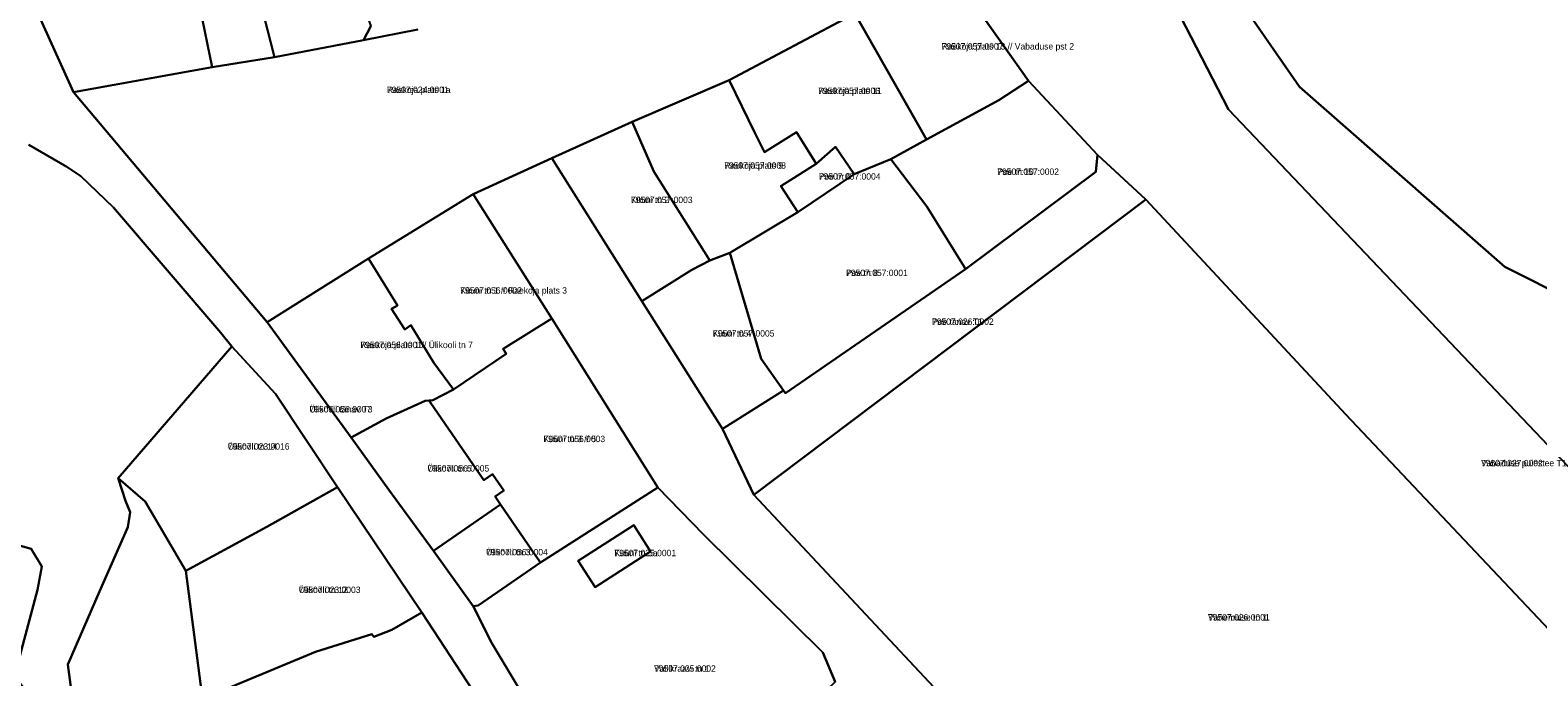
# Model space of a CAD drawing. Extents: x 643847 to 663718, y 6468443 to 6482775.
# Drawn here: x 659133.8 to 659488, y 6474173.6 to 6474325.6 of the extents above; entities that cross this region are included whole.
import ezdxf

# ---------------------------------------------------------------- set-up
doc = ezdxf.new("R2010")
doc.units = 0
for name, color, linetype in [('L_AADRESS', 7, 'Continuous'), ('PIIR', 7, 'Continuous'), ('TUNNUS', 7, 'Continuous')]:
    doc.layers.add(name, color=color, linetype=linetype)

msp = doc.modelspace()

# ---------------------------------------------------------------- linework, layer by layer
at = {"layer": 'PIIR'}
for points in [[(659610.95, 6474102.03), (659589.04, 6474080.14), (659560.58, 6474109.38), (659534.94, 6474135.14), (659517.21, 6474156.53), (659442.85, 6474235.27), (659395.91, 6474285.76), (659384.51, 6474296.29), (659368.31, 6474313.69), (659349.08, 6474340.91), (659349.51, 6474341.14), (659338.32, 6474364.64), (659347.51, 6474368.53), (659362.5, 6474374.75), (659378.88, 6474380.43), (659380.66, 6474377.21), (659386.94, 6474357.12), (659397.73, 6474340.98), (659415.33, 6474306.93), (659519.56, 6474197.32), (659554.39, 6474160.92), (659556.76, 6474158.36), (659597.28, 6474116.25)], [(659191.13, 6474319.21), (659187.85, 6474332.07), (659181.62, 6474360.01), (659179.67, 6474365.47), (659197.56, 6474371.87), (659213.8, 6474326.51), (659212.11, 6474323.23)], [(659176.53, 6474316.85), (659173.65, 6474330.98), (659170.81, 6474341.27), (659167.99, 6474356.1), (659181.62, 6474360.01), (659187.85, 6474332.07), (659191.13, 6474319.21)], [(659143.97, 6474311), (659136.18, 6474328.19), (659170.81, 6474341.27), (659173.65, 6474330.98), (659176.53, 6474316.85)], [(659368.31, 6474313.69), (659361.37, 6474309.09), (659344.38, 6474299.86), (659327.51, 6474329.46), (659349.08, 6474340.91)], [(659327.51, 6474329.46), (659344.38, 6474299.86), (659335.98, 6474295.29), (659327.37, 6474291.7), (659322.99, 6474298.13), (659318.45, 6474294.17), (659313.78, 6474301.62), (659306.25, 6474296.89), (659303.99, 6474301.44), (659297.98, 6474313.8)], [(659275.19, 6474304.01), (659297.98, 6474313.8), (659303.99, 6474301.44), (659306.25, 6474296.89), (659313.78, 6474301.62), (659318.16, 6474294.63), (659318.45, 6474294.17), (659310.15, 6474288.95), (659310.2, 6474288.87), (659314.15, 6474282.8), (659298.15, 6474273.28), (659293.47, 6474271.42), (659280.27, 6474292.4)], [(659353.52, 6474269.44), (659353.11, 6474270.09), (659344.42, 6474284.12), (659335.98, 6474295.29), (659344.38, 6474299.86), (659361.37, 6474309.09), (659368.31, 6474313.69), (659384.51, 6474296.29), (659384.1, 6474292.28)], [(659256.31, 6474295.53), (659275.19, 6474304.01), (659280.27, 6474292.4), (659293.47, 6474271.42), (659289.19, 6474269.23), (659277.5, 6474261.88)], [(659303.75, 6474216.34), (659296.4, 6474231.86), (659296.78, 6474232.1), (659310.76, 6474240.92), (659311.19, 6474240.3), (659353.52, 6474269.44), (659384.1, 6474292.28), (659384.51, 6474296.29), (659395.91, 6474285.76)], [(659311.19, 6474240.3), (659310.76, 6474240.92), (659305.47, 6474248.36), (659298.15, 6474273.28), (659314.15, 6474282.8), (659327.37, 6474291.7), (659335.98, 6474295.29), (659344.42, 6474284.12), (659353.11, 6474270.09), (659353.52, 6474269.44)], [(659310.2, 6474288.87), (659310.15, 6474288.95), (659318.45, 6474294.17), (659322.99, 6474298.13), (659327.37, 6474291.7), (659314.15, 6474282.8)], [(659228.57, 6474247.39), (659223.23, 6474256.24), (659221.79, 6474255.24), (659218.68, 6474260.06), (659220.1, 6474260.89), (659213.26, 6474271.88), (659237.81, 6474287.04), (659256.33, 6474257.83), (659244.89, 6474250.67), (659245.63, 6474249.49), (659233.25, 6474241.11)], [(659517.21, 6474156.53), (659443.32, 6474078.54), (659440.92, 6474077.42), (659437.81, 6474077.38), (659433.74, 6474079.63), (659429.56, 6474083.71), (659380.61, 6474134.66), (659351.82, 6474165.05), (659303.75, 6474216.34), (659395.91, 6474285.76), (659442.85, 6474235.27)], [(659209.18, 6474229.84), (659189.43, 6474256.99), (659213.26, 6474271.88), (659220.1, 6474260.89), (659218.68, 6474260.06), (659221.79, 6474255.24), (659223.23, 6474256.24), (659228.57, 6474247.39), (659233.25, 6474241.11), (659228.4, 6474238.61), (659227.47, 6474238.54), (659226.58, 6474238.48), (659217.39, 6474234.3)], [(659277.5, 6474261.88), (659289.19, 6474269.23), (659293.47, 6474271.42), (659298.15, 6474273.28), (659305.47, 6474248.36), (659310.76, 6474240.92), (659296.78, 6474232.1), (659296.4, 6474231.86)], [(659281.21, 6474218.08), (659253.62, 6474200.48), (659252.49, 6474202.13), (659244.26, 6474214.11), (659242.98, 6474215.98), (659245.04, 6474217.39), (659242.38, 6474221.26), (659240.32, 6474219.85), (659227.92, 6474237.89), (659227.47, 6474238.54), (659228.4, 6474238.61), (659233.25, 6474241.11), (659245.63, 6474249.49), (659244.89, 6474250.67), (659256.33, 6474257.83)], [(659191.4, 6474240.12), (659205.98, 6474218.19), (659189.33, 6474208.83), (659170.36, 6474198.52), (659160.76, 6474214.78), (659154.4, 6474220.29), (659181.11, 6474251.2)], [(659209.18, 6474229.84), (659217.39, 6474234.3), (659226.58, 6474238.48), (659227.47, 6474238.54), (659227.92, 6474237.89), (659240.32, 6474219.85), (659242.38, 6474221.26), (659245.04, 6474217.39), (659242.98, 6474215.98), (659244.26, 6474214.11), (659228.54, 6474203.22), (659218.04, 6474217.56)], [(659225.78, 6474188.73), (659218.73, 6474184.65), (659214.5, 6474183.03), (659214.01, 6474183.64), (659200.8, 6474179.45), (659174.27, 6474168.42), (659170.36, 6474198.52), (659189.33, 6474208.83), (659205.98, 6474218.19)], [(659278.2, 6474131.25), (659274.75, 6474131.2), (659271.31, 6474132.98), (659242.21, 6474181.51), (659237.81, 6474190.21), (659238.99, 6474190.37), (659253.62, 6474200.48), (659281.21, 6474218.08), (659291.99, 6474207.04), (659320.03, 6474179.29), (659322.86, 6474172.41), (659301.93, 6474152.17), (659280.78, 6474132.23)], [(659237.81, 6474190.21), (659228.54, 6474203.22), (659244.26, 6474214.11), (659252.49, 6474202.13), (659253.62, 6474200.48), (659238.99, 6474190.37)], [(659279.51, 6474203.07), (659266.47, 6474194.69), (659262.52, 6474200.83), (659275.56, 6474209.21)], [(659279.51, 6474203.07), (659275.56, 6474209.21), (659262.52, 6474200.83), (659266.47, 6474194.69)], [(659237.73, 6474170.37), (659226.11, 6474162.47), (659225.49, 6474163.84), (659220.79, 6474161.38), (659221.18, 6474160.47), (659196, 6474147.72), (659189.07, 6474143.6), (659174.27, 6474168.42), (659200.8, 6474179.45), (659214.01, 6474183.64), (659214.5, 6474183.03), (659218.73, 6474184.65), (659225.78, 6474188.73)]]:
    msp.add_lwpolyline(points, close=True, dxfattribs=at)
for points in [[(659401.01, 6474356.98), (659432.01, 6474312.29), (659480.24, 6474269.92), (659559.05, 6474230.29)], [(659489.69, 6474330.84), (659513.13, 6474310.98), (659517.32, 6474315.97), (659520.05, 6474313.56), (659522.22, 6474312.35), (659524.53, 6474312.13), (659525.79, 6474312.21), (659527.12, 6474312.58), (659578.35, 6474269.18), (659680.57, 6474258.56), (659680.55, 6474258.33), (659678.56, 6474235.61), (659676.3, 6474212.78), (659675.17, 6474212.89), (659581.26, 6474225.26), (659559.05, 6474230.29), (659480.24, 6474269.92), (659432.01, 6474312.29), (659401.1, 6474356.85)], [(659519.56, 6474197.32), (659415.33, 6474306.93), (659397.73, 6474340.98)], [(659136.18, 6474328.19), (659143.97, 6474311), (659189.43, 6474256.99), (659209.18, 6474229.84), (659218.04, 6474217.56), (659228.54, 6474203.22), (659237.81, 6474190.21), (659242.21, 6474181.51), (659271.31, 6474132.98), (659274.75, 6474131.2), (659264.43, 6474123.55), (659250.48, 6474147.98), (659237.73, 6474170.37), (659225.78, 6474188.73), (659205.98, 6474218.19), (659191.4, 6474240.12), (659181.11, 6474251.2), (659178.56, 6474254.46), (659153.3, 6474283.88), (659145.65, 6474291.25), (659142.35, 6474293.47), (659133.47, 6474298.62)], [(659327.51, 6474329.46), (659297.98, 6474313.8), (659275.19, 6474304.01), (659256.31, 6474295.53), (659237.81, 6474287.04), (659213.26, 6474271.88), (659189.43, 6474256.99), (659143.97, 6474311), (659176.53, 6474316.85), (659191.13, 6474319.21), (659212.11, 6474323.23), (659224.8, 6474325.75)], [(659224.8, 6474325.75), (659212.11, 6474323.23), (659213.8, 6474326.51)], [(659133.47, 6474298.62), (659142.35, 6474293.47), (659145.65, 6474291.25), (659153.3, 6474283.88), (659178.56, 6474254.46), (659181.11, 6474251.2), (659154.4, 6474220.29), (659156.13, 6474214.95), (659157.29, 6474212.32), (659156.71, 6474208.8), (659150.05, 6474193.69), (659142.61, 6474176.51), (659145.01, 6474158.32), (659140.45, 6474160.96), (659130.81, 6474172.82)], [(659322.86, 6474172.41), (659320.03, 6474179.29), (659291.99, 6474207.04), (659281.21, 6474218.08), (659256.33, 6474257.83), (659237.81, 6474287.04), (659256.31, 6474295.53), (659277.5, 6474261.88), (659296.4, 6474231.86), (659303.75, 6474216.34), (659351.82, 6474165.05)], [(659145.01, 6474158.32), (659142.61, 6474176.51), (659150.05, 6474193.69), (659156.71, 6474208.8), (659157.29, 6474212.32), (659156.13, 6474214.95), (659154.4, 6474220.29), (659160.76, 6474214.78), (659170.36, 6474198.52), (659174.27, 6474168.42)], [(659113.88, 6474209.37), (659133.97, 6474203.65), (659136.52, 6474199.52), (659135.48, 6474194.01), (659130.46, 6474175.22)], [(659130.46, 6474175.22), (659135.48, 6474194.01), (659136.52, 6474199.52), (659133.97, 6474203.65), (659113.88, 6474209.37)]]:
    msp.add_lwpolyline(points, dxfattribs=at)

# ---------------------------------------------------------------- texts
at = {"layer": 'L_AADRESS'}
for s, p in [('Raekoja plats 13 // Vabaduse pst 2', (659347.91, 6474321.03)), ('Raekoja plats 1a', (659217.58, 6474310.82)), ('Raekoja plats 11', (659318.91, 6474310.58)), ('Raekoja plats 9', (659296.82, 6474293.03)), ('Poe tn 6', (659319.05, 6474290.46)), ('Poe tn 10', (659360.97, 6474291.57)), ('Küüni tn 2', (659274.89, 6474284.95)), ('Poe tn 8', (659325.45, 6474267.79)), ('Küüni tn 1 // Raekoja plats 3', (659234.79, 6474263.67)), ('Poe tänav T1', (659345.64, 6474256.32)), ('Küüni tn 4', (659294.13, 6474253.57)), ('Raekoja plats 1 // Ülikooli tn 7', (659211.34, 6474250.85)), ('Ülikooli tänav T3', (659199.37, 6474235.73)), ('Ülikooli tn 14', (659180.19, 6474227)), ('Küüni tn 3 // 5', (659254.34, 6474228.76)), ('Vabaduse puiestee T1', (659474.64, 6474223.09)), ('Ülikooli tn 5', (659227.11, 6474221.84)), ('Ülikooli tn 3', (659240.88, 6474202.16)), ('Küüni tn 5a', (659271.02, 6474201.95)), ('Ülikooli tn 12', (659196.87, 6474193.31)), ('Vanemuise tn 1', (659410.48, 6474186.83)), ('Vallikraavi tn 1', (659280.34, 6474174.79))]:
    msp.add_text(s, height=1.5, dxfattribs=at).set_placement(p)
at = {"layer": 'TUNNUS'}
for s, p in [('79507:057:0007', (659347.91, 6474321.03)), ('79507:024:0001', (659217.58, 6474310.82)), ('79507:057:0006', (659318.91, 6474310.58)), ('79507:057:0008', (659296.82, 6474293.03)), ('79507:057:0004', (659319.05, 6474290.46)), ('79507:057:0002', (659360.97, 6474291.57)), ('79507:057:0003', (659274.89, 6474284.95)), ('79507:057:0001', (659325.45, 6474267.79)), ('79507:056:0002', (659234.79, 6474263.67)), ('79507:026:0002', (659345.64, 6474256.32)), ('79507:057:0005', (659294.13, 6474253.57)), ('79507:056:0001', (659211.34, 6474250.85)), ('79507:056:0007', (659199.37, 6474235.73)), ('79507:023:0016', (659180.19, 6474227)), ('79507:056:0003', (659254.34, 6474228.76)), ('79507:027:0002', (659474.64, 6474223.09)), ('79507:056:0005', (659227.11, 6474221.84)), ('79507:056:0004', (659240.88, 6474202.16)), ('79507:025:0001', (659271.02, 6474201.95)), ('79507:023:0003', (659196.87, 6474193.31)), ('79507:026:0001', (659410.48, 6474186.83)), ('79507:025:0002', (659280.34, 6474174.79))]:
    msp.add_text(s, height=1.5, dxfattribs=at).set_placement(p)

doc.saveas('drawing.dxf')
